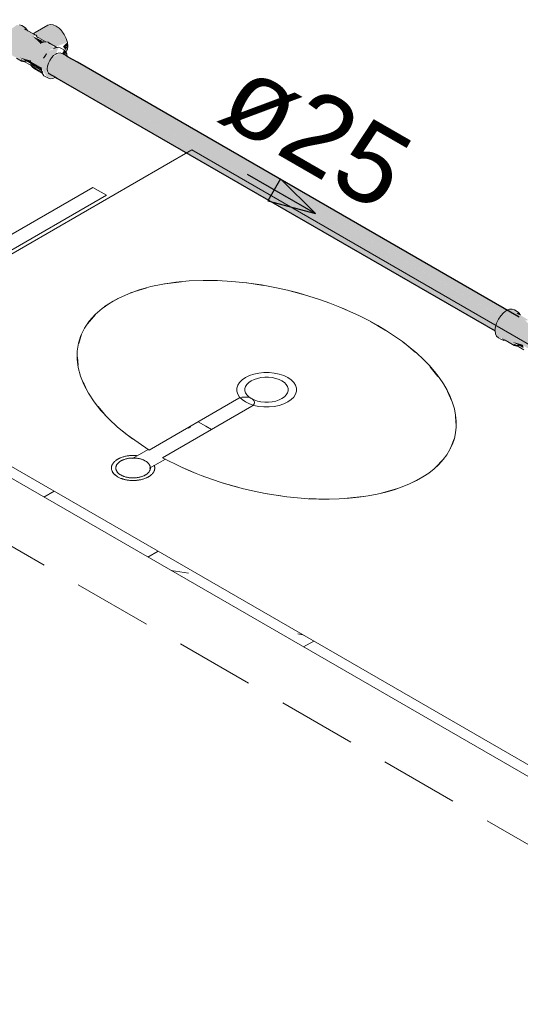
# Model space of a CAD drawing. Header units: millimetres. Extents: x 567 to 934, y -1 to 364.
# Tile 386 of 656: x 753.08 to 754.35, y 5.19 to 7.69. Entities that reach past the tile are written whole.
import ezdxf

# ---------------------------------------------------------------- set-up
doc = ezdxf.new("R2010")
doc.units = ezdxf.units.MM
doc.header["$MEASUREMENT"] = 0
doc.linetypes.add('JIS_02_2.0', pattern=[0.3, 0.2, -0.1])
doc.linetypes.add('NULL', pattern=[0])
for name, color, linetype, lineweight in [('AF-Condutos', 140, 'Continuous', 25), ('AF-Peça de utilização', 152, 'Continuous', 18), ('AF-Sentido conduto', 140, 'Continuous', 30), ('AF-Textos conduto', 7, 'Continuous', 9), ('DI-Área do detalhe', 10, 'JIS_02_2.0', 0)]:
    doc.layers.add(name, color=color, linetype=linetype, lineweight=lineweight)
doc.layers.add('ARQ FINA', color=8, linetype='Continuous')
doc.styles.add('Arial', font='arial.ttf')

msp = doc.modelspace()

# ---------------------------------------------------------------- hatches: boundary and pattern name
at = {"layer": 'AF-Condutos', "linetype": 'Continuous'}
for points in [[(753.152, 7.5848), (754.2923, 6.9264), (754.2925, 6.9266), (753.1585, 7.5955)], [(754.299, 6.9373), (753.1587, 7.5956), (753.1585, 7.5955)], [(754.2979, 6.9379), (753.1585, 7.5955), (754.2919, 6.9269)], [(753.1823, 7.6081), (753.1587, 7.5956), (754.299, 6.9373), (754.2991, 6.9374), (753.1872, 7.5918), (754.3066, 6.9459), (754.3068, 6.946), (753.1905, 7.5993), (754.3393, 6.9363), (753.225, 7.5833), (754.3471, 6.9356), (753.2244, 7.5838)], [(754.3054, 6.9466), (753.1872, 7.5918), (754.2988, 6.9376)], [(754.3123, 6.9519), (753.1905, 7.5993), (754.3066, 6.9461)], [(754.2862, 6.9058), (753.1311, 7.5727), (754.2856, 6.901)], [(754.2862, 6.9058), (754.2862, 6.9061), (753.1482, 7.5731), (753.1481, 7.5629)], [(754.288, 6.9154), (753.1519, 7.5846), (753.1482, 7.5732), (754.288, 6.9152)], [(754.2872, 6.9156), (753.1482, 7.5732), (753.1482, 7.5731)], [(754.2854, 6.9065), (754.288, 6.9152), (753.1482, 7.5731)], [(754.2915, 6.9269), (753.152, 7.5848), (753.1519, 7.5846)], [(754.2873, 6.9159), (754.2923, 6.9264), (753.1519, 7.5846)], [(754.3164, 6.9533), (753.225, 7.5833), (754.3132, 6.9515)], [(753.1515, 7.5557), (754.2858, 6.9008), (754.2858, 6.9009), (753.1481, 7.5628)], [(754.3132, 6.9515), (754.3393, 6.9363), (754.3471, 6.9356)]]:
    msp.add_hatch(color=151, dxfattribs=at).paths.add_polyline_path(points)
at = {"layer": 'AF-Peça de utilização', "linetype": 'Continuous'}
for points in [[(753.0954, 7.6655), (753.0829, 7.6775), (753.0698, 7.6787), (753.0476, 7.6625), (753.0369, 7.644), (753.033, 7.6248), (753.0369, 7.6102), (753.0559, 7.6025), (753.1063, 7.5756), (753.0778, 7.596), (753.1, 7.5895), (753.1311, 7.5711), (753.1485, 7.5441), (753.1685, 7.5459), (753.1457, 7.559), (753.1539, 7.5888), (753.1692, 7.6049), (753.1761, 7.6221), (753.154, 7.6138), (753.1272, 7.6297), (753.1297, 7.6319), (753.1096, 7.6511), (753.1166, 7.651), (753.1423, 7.6361)], [(753.1552, 7.6802), (753.1491, 7.6783), (753.1171, 7.6598), (753.1223, 7.6487), (753.1619, 7.6274), (753.1955, 7.6444), (753.1847, 7.6631), (753.17, 7.6762)], [(753.1373, 7.6349), (753.1096, 7.6511), (753.1289, 7.6326)], [(753.1145, 7.6482), (753.1336, 7.6372), (753.1408, 7.6359)], [(753.1985, 7.6345), (753.1955, 7.6444), (753.1634, 7.6282), (753.1688, 7.6235)], [(753.1347, 7.6342), (753.1272, 7.6297), (753.1523, 7.6148), (753.1633, 7.6192)], [(753.1436, 7.6349), (753.1347, 7.6342), (753.1633, 7.6192), (753.1676, 7.6199)], [(753.1975, 7.605), (753.1908, 7.6149), (753.1849, 7.6066)], [(753.1994, 7.6258), (753.1985, 7.6345), (753.187, 7.6238)], [(753.1947, 7.6149), (753.1995, 7.6251), (753.187, 7.6238)], [(753.1056, 7.58), (753.1045, 7.5882), (753.0778, 7.596)], [(753.1048, 7.5863), (753.1325, 7.5659), (753.1319, 7.5706)], [(753.106, 7.5782), (753.1327, 7.5658), (753.1048, 7.5863)], [(753.1072, 7.5774), (753.1333, 7.5611), (753.1325, 7.5659)], [(753.1108, 7.5713), (753.1249, 7.5649), (753.1072, 7.5774)], [(753.1089, 7.5721), (753.1337, 7.5588), (753.1333, 7.5611)], [(754.3481, 6.9423), (754.3357, 6.9543), (754.3225, 6.9555), (754.3003, 6.9393), (754.2896, 6.9207), (754.2857, 6.9016), (754.2896, 6.8869), (754.3086, 6.8793), (754.3591, 6.8523), (754.3305, 6.8728), (754.3527, 6.8663), (754.3838, 6.8478), (754.4012, 6.8209), (754.4212, 6.8226), (754.3984, 6.8358), (754.4066, 6.8655), (754.4219, 6.8817), (754.448, 6.8866), (754.4366, 6.8958), (754.4239, 6.8913), (754.3972, 6.9116), (754.3824, 6.9086), (754.3623, 6.9278), (754.3693, 6.9277), (754.395, 6.9129)], [(754.3583, 6.8567), (754.3572, 6.865), (754.3305, 6.8728)]]:
    msp.add_hatch(color=161, dxfattribs=at).paths.add_polyline_path(points)

# ---------------------------------------------------------------- linework, layer by layer
at = {"layer": 'AF-Condutos'}
for p, q in [((753.1964, 7.6), (753.1859, 7.606)), ((753.1982, 7.5989), (753.1964, 7.6)), ((753.201, 7.5973), (753.1982, 7.5989)), ((753.2244, 7.5838), (753.201, 7.5973)), ((754.3471, 6.9356), (753.2244, 7.5838)), ((753.1515, 7.5557), (753.1685, 7.5459)), ((753.1685, 7.5459), (753.1718, 7.5439)), ((753.1718, 7.5439), (754.2858, 6.9008))]:
    msp.add_line(p, q, dxfattribs=at)
at = {"layer": 'AF-Peça de utilização'}
for p, q in [((753.0829, 7.6775), (753.0769, 7.6794)), ((753.0924, 7.6719), (753.0829, 7.6775)), ((753.094, 7.6663), (753.0898, 7.6687)), ((753.0898, 7.6687), (753.094, 7.6663)), ((753.095, 7.6683), (753.0924, 7.6719)), ((753.0975, 7.6648), (753.0934, 7.6673)), ((753.0975, 7.6644), (753.094, 7.6663)), ((753.0973, 7.6649), (753.095, 7.6683)), ((753.1094, 7.6578), (753.0975, 7.6648)), ((753.0978, 7.6642), (753.0975, 7.6644)), ((753.1075, 7.6588), (753.0978, 7.6642)), ((753.1491, 7.6783), (753.1171, 7.6598)), ((753.1552, 7.6802), (753.1491, 7.6783)), ((753.1623, 7.6795), (753.1552, 7.6802)), ((753.17, 7.6762), (753.1623, 7.6795)), ((753.1776, 7.6706), (753.17, 7.6762)), ((753.1818, 7.6662), (753.1776, 7.6706)), ((753.1834, 7.6646), (753.1818, 7.6662)), ((753.1847, 7.6631), (753.1834, 7.6646)), ((753.1094, 7.6578), (753.1075, 7.6588)), ((753.1124, 7.6561), (753.1094, 7.6578)), ((753.1135, 7.6569), (753.1124, 7.6561)), ((753.1168, 7.6537), (753.1124, 7.6561)), ((753.1171, 7.6598), (753.1135, 7.6569)), ((753.1192, 7.6525), (753.1168, 7.6537)), ((753.1213, 7.6509), (753.1192, 7.6525)), ((753.1202, 7.6494), (753.1232, 7.6466)), ((753.1434, 7.636), (753.1202, 7.6494)), ((753.1908, 7.6542), (753.1847, 7.6631)), ((753.1955, 7.6444), (753.1908, 7.6542)), ((753.1985, 7.6345), (753.1955, 7.6444)), ((753.1297, 7.6319), (753.1373, 7.6349)), ((753.1347, 7.6342), (753.1297, 7.6319)), ((753.1373, 7.6349), (753.1347, 7.6342)), ((753.1375, 7.635), (753.1373, 7.6349)), ((753.1373, 7.6349), (753.1375, 7.635)), ((753.1415, 7.636), (753.1375, 7.635)), ((753.1375, 7.635), (753.1375, 7.635)), ((753.142, 7.6362), (753.1415, 7.636)), ((753.1434, 7.636), (753.142, 7.6362)), ((753.1484, 7.6354), (753.1434, 7.636)), ((753.1499, 7.6347), (753.1484, 7.6354)), ((753.1508, 7.6342), (753.1499, 7.6347)), ((753.1531, 7.6329), (753.1508, 7.6342)), ((753.1511, 7.6305), (753.152, 7.6316)), ((753.1532, 7.6328), (753.1531, 7.6329)), ((753.1617, 7.6276), (753.1532, 7.6328)), ((753.1632, 7.6267), (753.1617, 7.6276)), ((753.1638, 7.6263), (753.1632, 7.6267)), ((753.1653, 7.6255), (753.1632, 7.6267)), ((753.1666, 7.6206), (753.1633, 7.6192)), ((753.1633, 7.6192), (753.1676, 7.6199)), ((753.1654, 7.6254), (753.1638, 7.6263)), ((753.1694, 7.6232), (753.1653, 7.6255)), ((753.1718, 7.6214), (753.1654, 7.6254)), ((753.168, 7.6208), (753.1666, 7.6206)), ((753.1698, 7.6211), (753.168, 7.6208)), ((753.1724, 7.6215), (753.1694, 7.6232)), ((753.1695, 7.6228), (753.1718, 7.6214)), ((753.1703, 7.6212), (753.1698, 7.6211)), ((753.1713, 7.6214), (753.1703, 7.6212)), ((753.1718, 7.6214), (753.1713, 7.6214)), ((753.1724, 7.6215), (753.1718, 7.6214)), ((753.1718, 7.6214), (753.1718, 7.6214)), ((753.1759, 7.6221), (753.1724, 7.6215)), ((753.1761, 7.6221), (753.1759, 7.6221)), ((753.18, 7.6206), (753.1761, 7.6221)), ((753.1839, 7.6191), (753.18, 7.6206)), ((753.1899, 7.6158), (753.1839, 7.6191)), ((753.1908, 7.6149), (753.1899, 7.6158)), ((753.1946, 7.6115), (753.1908, 7.6149)), ((753.1956, 7.6105), (753.1974, 7.6144)), ((753.1974, 7.6144), (753.1985, 7.6169)), ((753.1994, 7.6258), (753.1985, 7.6345)), ((753.1985, 7.6169), (753.1995, 7.6251)), ((753.1995, 7.6251), (753.1994, 7.6258)), ((753.0694, 7.594), (753.0822, 7.5866)), ((753.0814, 7.59), (753.087, 7.5868)), ((753.087, 7.5868), (753.0814, 7.59)), ((753.1381, 7.5941), (753.1452, 7.6051)), ((753.1417, 7.5996), (753.1381, 7.5941)), ((753.1452, 7.6051), (753.1417, 7.5996)), ((753.1505, 7.5816), (753.1539, 7.5888)), ((753.1539, 7.5888), (753.1584, 7.5953)), ((753.1584, 7.5953), (753.1636, 7.6009)), ((753.1636, 7.6009), (753.1692, 7.6049)), ((753.1692, 7.6049), (753.1714, 7.6059)), ((753.1714, 7.6059), (753.1725, 7.6064)), ((753.1725, 7.6064), (753.1748, 7.6073)), ((753.1748, 7.6073), (753.1801, 7.6078)), ((753.1801, 7.6078), (753.1845, 7.6065)), ((753.1953, 7.6098), (753.1946, 7.6115)), ((753.1975, 7.605), (753.1953, 7.6098)), ((753.1955, 7.6103), (753.1956, 7.6105)), ((753.1982, 7.5989), (753.1975, 7.605)), ((753.0822, 7.5866), (753.0884, 7.5854)), ((753.087, 7.5868), (753.0891, 7.5856)), ((753.094, 7.5867), (753.087, 7.5868)), ((753.0884, 7.5854), (753.094, 7.5867)), ((753.0891, 7.5856), (753.1063, 7.5756)), ((753.1051, 7.5842), (753.1045, 7.5882)), ((753.1045, 7.5882), (753.1048, 7.5863)), ((753.1048, 7.5863), (753.1051, 7.5842)), ((753.1051, 7.5842), (753.1056, 7.5801)), ((753.1056, 7.5801), (753.1059, 7.5783)), ((753.1059, 7.5783), (753.1075, 7.5749)), ((753.1063, 7.5756), (753.1075, 7.5749)), ((753.1075, 7.5749), (753.1089, 7.5721)), ((753.1089, 7.5721), (753.1138, 7.5683)), ((753.1138, 7.5683), (753.1342, 7.5566)), ((753.1319, 7.5706), (753.1322, 7.5675)), ((753.1322, 7.5675), (753.1324, 7.5667)), ((753.1324, 7.5667), (753.1329, 7.5634)), ((753.1476, 7.5674), (753.1483, 7.5743)), ((753.1483, 7.5614), (753.1476, 7.5674)), ((753.1483, 7.5743), (753.1505, 7.5816)), ((753.1329, 7.5634), (753.1331, 7.5623)), ((753.1331, 7.5623), (753.1333, 7.5613)), ((753.1333, 7.5613), (753.134, 7.557)), ((753.1333, 7.5613), (753.1333, 7.5613)), ((753.1358, 7.5577), (753.1335, 7.561)), ((753.134, 7.557), (753.1342, 7.5566)), ((753.1342, 7.5566), (753.1365, 7.5534)), ((753.1365, 7.5534), (753.1391, 7.5498)), ((753.1391, 7.5498), (753.1485, 7.5441)), ((753.1505, 7.5566), (753.1483, 7.5614)), ((753.1485, 7.5441), (753.1546, 7.5422)), ((753.1515, 7.5557), (753.1505, 7.5566)), ((753.1539, 7.5534), (753.1515, 7.5557)), ((753.1546, 7.5422), (753.1617, 7.5429)), ((753.1617, 7.5429), (753.1685, 7.5459)), ((754.3003, 6.9393), (754.2943, 6.9304)), ((754.3074, 6.9467), (754.3003, 6.9393)), ((754.315, 6.9522), (754.3074, 6.9467)), ((754.3169, 6.9531), (754.315, 6.9522)), ((754.3225, 6.9555), (754.3169, 6.9531)), ((754.3296, 6.9562), (754.3225, 6.9555)), ((754.3357, 6.9543), (754.3296, 6.9562)), ((754.3451, 6.9486), (754.3357, 6.9543)), ((754.3467, 6.9431), (754.3425, 6.9454)), ((754.3425, 6.9454), (754.3468, 6.943)), ((754.3477, 6.945), (754.3451, 6.9486)), ((754.3502, 6.9416), (754.3461, 6.944)), ((754.3502, 6.9411), (754.3467, 6.9431)), ((754.35, 6.9417), (754.3477, 6.945)), ((754.2896, 6.9207), (754.2867, 6.9109)), ((754.2943, 6.9304), (754.2896, 6.9207)), ((754.2867, 6.9109), (754.2857, 6.9016)), ((754.2857, 6.9016), (754.2858, 6.9008)), ((754.2858, 6.9008), (754.2867, 6.8934)), ((754.2867, 6.8934), (754.2896, 6.8869)), ((754.2896, 6.8869), (754.2943, 6.8826)), ((754.2943, 6.8826), (754.3003, 6.8793)), ((754.3003, 6.8793), (754.3042, 6.8778)), ((754.3042, 6.8778), (754.3081, 6.8763)), ((754.3051, 6.8806), (754.3116, 6.8768)), ((754.3081, 6.8763), (754.3116, 6.8768)), ((754.3116, 6.8768), (754.322, 6.8708)), ((754.322, 6.8708), (754.3221, 6.8708)), ((754.3221, 6.8708), (754.3349, 6.8633)), ((754.3341, 6.8667), (754.3397, 6.8635)), ((754.3397, 6.8635), (754.3341, 6.8667)), ((754.3349, 6.8633), (754.3412, 6.8622)), ((754.3397, 6.8635), (754.3418, 6.8623)), ((754.3467, 6.8634), (754.3397, 6.8635)), ((754.3412, 6.8622), (754.3467, 6.8634)), ((754.3418, 6.8623), (754.3591, 6.8523))]:
    msp.add_line(p, q, dxfattribs=at)
at = {"layer": 'AF-Sentido conduto'}
for p, q in [((753.7407, 7.2878), (753.7083, 7.2318)), ((753.8291, 7.1994), (753.7407, 7.2878)), ((753.7083, 7.2318), (753.8291, 7.1994))]:
    msp.add_line(p, q, dxfattribs=at)
msp.add_lwpolyline([(753.6558, 7.2994), (753.8291, 7.1994)], dxfattribs=at)
at = {"layer": 'ARQ FINA', "lineweight": 5}
for p, q in [((752.5882, 6.8258), (753.5148, 7.3608)), ((753.5148, 7.3608), (757.2413, 5.2093)), ((753.2637, 7.2658), (752.5189, 6.8358)), ((753.2983, 7.2458), (753.2637, 7.2658)), ((752.5535, 6.8158), (753.2983, 7.2458)), ((756.3407, 4.6593), (752.5882, 6.8258)), ((756.3147, 4.6443), (752.5648, 6.8093)), ((753.4062, 6.5973), (753.6349, 6.7293)), ((753.6672, 6.7088), (753.4402, 6.5777)), ((753.5504, 6.6586), (753.5315, 6.6695)), ((753.5124, 6.6567), (753.5068, 6.6534)), ((753.5654, 6.6499), (753.5504, 6.6586)), ((753.4039, 6.599), (753.3638, 6.5758)), ((753.4076, 6.5511), (753.4477, 6.5743))]:
    msp.add_line(p, q, dxfattribs=at)
at = {"layer": 'ARQ FINA', "linetype": 'Continuous', "lineweight": 5}
for p, q in [((753.1391, 6.4778), (753.1651, 6.4928)), ((753.403, 6.3254), (753.429, 6.3404)), ((753.5063, 6.2844), (753.4623, 6.2912)), ((753.7972, 6.1278), (753.7846, 6.1297)), ((753.799, 6.0968), (753.825, 6.1118))]:
    msp.add_line(p, q, dxfattribs=at)
at = {"layer": 'ARQ FINA', "lineweight": 5}
for points in [[(753.4402, 6.5777), (753.4884, 6.5538), (753.5133, 6.5429), (753.5388, 6.5327), (753.5649, 6.5232), (753.5917, 6.5143), (753.6188, 6.5063), (753.646, 6.4991), (753.6735, 6.4927), (753.7012, 6.4872), (753.729, 6.4825), (753.7564, 6.4787), (753.7838, 6.4758), (753.811, 6.4738), (753.8379, 6.4727), (753.8642, 6.4725), (753.8899, 6.4733), (753.9152, 6.475), (753.9398, 6.4775), (753.9635, 6.481), (753.9864, 6.4853), (754.0084, 6.4906), (754.0295, 6.4967), (754.0494, 6.5036), (754.0681, 6.5113), (754.0858, 6.5198), (754.1022, 6.5292), (754.1172, 6.5391), (754.1308, 6.5498), (754.1432, 6.5612), (754.1541, 6.5733), (754.1634, 6.5858), (754.1712, 6.5989), (754.1776, 6.6126), (754.1824, 6.6267), (754.1856, 6.6411), (754.1872, 6.6559), (754.1873, 6.6711), (754.1857, 6.6866), (754.1826, 6.7022), (754.1779, 6.7179), (754.1717, 6.7339), (754.1639, 6.7499), (754.1546, 6.7658), (754.1439, 6.7817), (754.1316, 6.7975), (754.118, 6.8132), (754.1031, 6.8286), (754.0868, 6.8438), (754.0692, 6.8587), (754.0504, 6.8733), (754.0306, 6.8874), (754.0098, 6.901), (753.9877, 6.9143), (753.9648, 6.9269), (753.9412, 6.939), (753.9167, 6.9504), (753.8914, 6.9612), (753.8656, 6.9714), (753.8393, 6.9807), (753.8126, 6.9893), (753.7854, 6.9972), (753.7579, 7.0042), (753.7305, 7.0104), (753.6925, 7.0175), (753.6544, 7.023), (753.6169, 7.0267), (753.5799, 7.0287), (753.5434, 7.0291), (753.5083, 7.0277), (753.4742, 7.0245), (753.4415, 7.0197), (753.4106, 7.0132), (753.3815, 7.005), (753.3542, 6.9953), (753.3294, 6.9841), (753.3068, 6.9714), (753.2866, 6.9573), (753.2691, 6.942), (753.2543, 6.9254), (753.2422, 6.9078), (753.2332, 6.8893), (753.227, 6.8697), (753.2237, 6.8495), (753.2235, 6.8288), (753.2263, 6.8074), (753.2321, 6.7857), (753.2408, 6.764), (753.2524, 6.7419), (753.2668, 6.72), (753.275, 6.7092), (753.2839, 6.6984), (753.3037, 6.6769), (753.3259, 6.656), (753.3504, 6.6359), (753.4062, 6.5973)], [(753.4458, 7.0202), (753.4475, 7.0205), (753.4891, 7.0258)], [(753.5466, 7.0287), (753.5889, 7.028)], [(753.6547, 7.0225), (753.6969, 7.0163)], [(753.3593, 6.9973), (753.4009, 7.0106)], [(753.7641, 7.0023), (753.8073, 6.9906)], [(753.2932, 6.9623), (753.3149, 6.9763)], [(753.3149, 6.9763), (753.3267, 6.9827)], [(753.8701, 6.9693), (753.9043, 6.9555), (753.9128, 6.9518)], [(753.2496, 6.9187), (753.2699, 6.9427)], [(753.9681, 6.9249), (753.9878, 6.9139), (754.0066, 6.9027)], [(753.2273, 6.8689), (753.2348, 6.892)], [(754.0533, 6.8708), (754.0599, 6.8657), (754.0836, 6.8461)], [(753.226, 6.8132), (753.224, 6.8337)], [(753.7588, 6.782), (753.7487, 6.787), (753.7372, 6.7908), (753.7247, 6.7934), (753.7117, 6.7947), (753.6984, 6.7947), (753.6854, 6.7934), (753.6729, 6.7908), (753.6614, 6.787), (753.6513, 6.782), (753.6428, 6.7762), (753.6361, 6.7696), (753.6316, 6.7624), (753.6293, 6.7548), (753.6293, 6.7472), (753.6316, 6.7396), (753.6361, 6.7324), (753.6428, 6.7258), (753.6513, 6.72), (753.6614, 6.715), (753.6729, 6.7112), (753.6854, 6.7086), (753.6984, 6.7073), (753.7117, 6.7073), (753.7247, 6.7086), (753.7372, 6.7112), (753.7487, 6.715), (753.7588, 6.72), (753.7673, 6.7258), (753.774, 6.7324), (753.7785, 6.7396), (753.7808, 6.7472), (753.7808, 6.7548), (753.7785, 6.7624), (753.774, 6.7696), (753.7673, 6.7762), (753.7588, 6.782)], [(754.1204, 6.8099), (754.1408, 6.7849)], [(753.2476, 6.7517), (753.2383, 6.7713)], [(753.744, 6.7735), (753.7367, 6.7771), (753.7283, 6.7798), (753.7193, 6.7817), (753.7099, 6.7827), (753.7002, 6.7827), (753.6908, 6.7817), (753.6818, 6.7798), (753.6734, 6.7771), (753.6661, 6.7735), (753.6599, 6.7693), (753.6551, 6.7644), (753.6518, 6.7592), (753.6501, 6.7538), (753.6501, 6.7482), (753.6518, 6.7428), (753.6551, 6.7376), (753.6599, 6.7327), (753.6661, 6.7285), (753.6734, 6.7249), (753.6818, 6.7222), (753.6908, 6.7203), (753.7002, 6.7193), (753.7099, 6.7193), (753.7193, 6.7203), (753.7283, 6.7222), (753.7367, 6.7249), (753.744, 6.7285), (753.7502, 6.7327), (753.755, 6.7376), (753.7583, 6.7428), (753.76, 6.7482), (753.76, 6.7538), (753.7583, 6.7592), (753.755, 6.7644), (753.7502, 6.7693), (753.744, 6.7735)], [(754.1651, 6.7461), (754.1758, 6.7218)], [(753.6672, 6.7088), (753.6699, 6.7106), (753.6719, 6.7126), (753.6734, 6.7148), (753.6741, 6.7171), (753.6742, 6.7195), (753.6736, 6.7218), (753.6724, 6.724), (753.6705, 6.7261), (753.668, 6.728), (753.665, 6.7296), (753.6616, 6.7309), (753.6579, 6.7318), (753.654, 6.7324), (753.6499, 6.7325), (753.6458, 6.7323), (753.6419, 6.7317), (753.6382, 6.7307), (753.6349, 6.7293)], [(753.2944, 6.6872), (753.2931, 6.6887), (753.2765, 6.7082)], [(754.1854, 6.6838), (754.1867, 6.6594)], [(753.3644, 6.6257), (753.3508, 6.636), (753.3367, 6.6473)], [(754.1817, 6.6262), (754.1724, 6.602), (754.172, 6.6011)], [(753.3267, 6.5744), (753.3252, 6.5735), (753.3237, 6.5726), (753.3223, 6.5716), (753.321, 6.5706), (753.3197, 6.5695), (753.3186, 6.5684), (753.3174, 6.5673), (753.3164, 6.5662), (753.3155, 6.5651), (753.3146, 6.5639), (753.3138, 6.5627), (753.3131, 6.5615), (753.3125, 6.5603), (753.3119, 6.559), (753.3115, 6.5578), (753.3111, 6.5565), (753.3109, 6.5553), (753.3107, 6.554), (753.3106, 6.5527), (753.3106, 6.5515), (753.3106, 6.5502), (753.3108, 6.5489), (753.3111, 6.5477), (753.3114, 6.5464), (753.3118, 6.5452), (753.3123, 6.5439), (753.3129, 6.5427), (753.3136, 6.5415), (753.3144, 6.5403), (753.3152, 6.5391), (753.3162, 6.538), (753.3172, 6.5368), (753.3182, 6.5357), (753.3194, 6.5346), (753.3206, 6.5336), (753.3219, 6.5326), (753.3233, 6.5316), (753.3248, 6.5306), (753.3263, 6.5297), (753.3279, 6.5288), (753.3295, 6.5279), (753.3312, 6.5271), (753.3329, 6.5263), (753.3347, 6.5256), (753.3366, 6.5249), (753.3385, 6.5243), (753.3404, 6.5237), (753.3424, 6.5231), (753.3444, 6.5226), (753.3464, 6.5221), (753.3485, 6.5217), (753.3506, 6.5213), (753.3528, 6.521), (753.3549, 6.5207), (753.3571, 6.5205), (753.3593, 6.5203), (753.3615, 6.5202), (753.3637, 6.5201), (753.3659, 6.5201), (753.3681, 6.5201), (753.3703, 6.5202), (753.3725, 6.5204), (753.3747, 6.5205), (753.3768, 6.5208), (753.379, 6.5211), (753.3811, 6.5214), (753.3832, 6.5218), (753.3853, 6.5222), (753.3873, 6.5227), (753.3893, 6.5232), (753.3913, 6.5238), (753.3932, 6.5244), (753.3951, 6.525), (753.397, 6.5257), (753.3988, 6.5265), (753.4005, 6.5273), (753.4022, 6.5281), (753.4038, 6.529), (753.4046, 6.5294)], [(753.3346, 6.5698), (753.3334, 6.5691), (753.3323, 6.5684), (753.3312, 6.5676), (753.3301, 6.5668), (753.3291, 6.5659), (753.3282, 6.5651), (753.3273, 6.5642), (753.3265, 6.5633), (753.3257, 6.5624), (753.325, 6.5615), (753.3244, 6.5605), (753.3238, 6.5596), (753.3233, 6.5586), (753.3229, 6.5576), (753.3225, 6.5566), (753.3223, 6.5556), (753.322, 6.5546), (753.3219, 6.5536), (753.3218, 6.5526), (753.3218, 6.5516), (753.3219, 6.5506), (753.322, 6.5495), (753.3222, 6.5485), (753.3225, 6.5475), (753.3228, 6.5465), (753.3232, 6.5456), (753.3237, 6.5446), (753.3242, 6.5436), (753.3248, 6.5427), (753.3255, 6.5417), (753.3263, 6.5408), (753.3271, 6.5399), (753.3279, 6.539), (753.3288, 6.5382), (753.3298, 6.5373), (753.3309, 6.5365), (753.332, 6.5357), (753.3331, 6.535), (753.3343, 6.5342), (753.3356, 6.5335), (753.3369, 6.5328), (753.3382, 6.5322), (753.3396, 6.5316), (753.341, 6.531), (753.3425, 6.5304), (753.344, 6.5299), (753.3456, 6.5294), (753.3471, 6.529), (753.3487, 6.5286), (753.3504, 6.5282), (753.352, 6.5279), (753.3537, 6.5276), (753.3554, 6.5273), (753.3571, 6.5271), (753.3588, 6.5269), (753.3606, 6.5268), (753.3623, 6.5267), (753.3641, 6.5266), (753.3658, 6.5266), (753.3676, 6.5266), (753.3693, 6.5267), (753.3711, 6.5268), (753.3728, 6.5269), (753.3745, 6.5271), (753.3763, 6.5274), (753.378, 6.5276), (753.3796, 6.5279), (753.3813, 6.5283), (753.3829, 6.5286), (753.3845, 6.5291), (753.3861, 6.5295), (753.3876, 6.53), (753.3891, 6.5305), (753.3906, 6.5311), (753.392, 6.5317), (753.3934, 6.5323), (753.3947, 6.533), (753.396, 6.5336), (753.3967, 6.534)], [(753.3267, 6.5744), (753.3262, 6.5741), (753.3256, 6.5738), (753.3251, 6.5735), (753.3246, 6.5731), (753.3241, 6.5728), (753.3236, 6.5725), (753.3231, 6.5721), (753.3226, 6.5718), (753.3221, 6.5714)], [(753.3764, 6.5831), (753.3742, 6.5834), (753.3721, 6.5835), (753.3699, 6.5837), (753.3677, 6.5837), (753.3655, 6.5838), (753.3633, 6.5837), (753.3611, 6.5836), (753.3589, 6.5835), (753.3567, 6.5833), (753.3545, 6.5831), (753.3524, 6.5828), (753.3502, 6.5825), (753.3481, 6.5821), (753.3461, 6.5817), (753.344, 6.5812), (753.342, 6.5807), (753.34, 6.5801), (753.3381, 6.5795), (753.3362, 6.5788), (753.3344, 6.5781), (753.3326, 6.5774), (753.3309, 6.5766), (753.3292, 6.5758), (753.3275, 6.5749), (753.3267, 6.5744)], [(753.3309, 6.5766), (753.3304, 6.5764), (753.3299, 6.5762), (753.3295, 6.5759), (753.329, 6.5757), (753.3285, 6.5754), (753.3281, 6.5752), (753.3276, 6.5749), (753.3271, 6.5747), (753.3267, 6.5744)], [(753.3347, 6.5698), (753.3344, 6.5697), (753.3341, 6.5695), (753.3338, 6.5693), (753.3335, 6.5691), (753.3332, 6.5689), (753.3329, 6.5688), (753.3326, 6.5686), (753.3323, 6.5684), (753.3321, 6.5682)], [(753.3967, 6.534), (753.3979, 6.5348), (753.3991, 6.5355), (753.4002, 6.5363), (753.4012, 6.5371), (753.4022, 6.5379), (753.4032, 6.5388), (753.4041, 6.5397), (753.4049, 6.5406), (753.4056, 6.5415), (753.4063, 6.5424), (753.4069, 6.5434), (753.4075, 6.5443), (753.408, 6.5453), (753.4084, 6.5463), (753.4088, 6.5473), (753.4091, 6.5483), (753.4093, 6.5493), (753.4094, 6.5503), (753.4095, 6.5513), (753.4095, 6.5523), (753.4095, 6.5533), (753.4093, 6.5543), (753.4091, 6.5553), (753.4089, 6.5563), (753.4085, 6.5573), (753.4081, 6.5583), (753.4077, 6.5593), (753.4071, 6.5603), (753.4065, 6.5612), (753.4058, 6.5621), (753.4051, 6.5631), (753.4043, 6.564), (753.4034, 6.5648), (753.4025, 6.5657), (753.4015, 6.5665), (753.4005, 6.5674), (753.3994, 6.5681), (753.3982, 6.5689), (753.397, 6.5697), (753.3958, 6.5704), (753.3945, 6.571), (753.3931, 6.5717), (753.3917, 6.5723), (753.3903, 6.5729), (753.3888, 6.5734), (753.3873, 6.574), (753.3858, 6.5744), (753.3842, 6.5749), (753.3826, 6.5753), (753.381, 6.5757), (753.3793, 6.576), (753.3776, 6.5763), (753.3759, 6.5766), (753.3742, 6.5768), (753.3725, 6.577), (753.3708, 6.5771), (753.369, 6.5772), (753.3673, 6.5772), (753.3655, 6.5773), (753.3637, 6.5772), (753.362, 6.5772), (753.3603, 6.5771), (753.3585, 6.5769), (753.3568, 6.5767), (753.3551, 6.5765), (753.3534, 6.5763), (753.3517, 6.5759), (753.3501, 6.5756), (753.3484, 6.5752), (753.3468, 6.5748), (753.3453, 6.5744), (753.3437, 6.5739), (753.3422, 6.5733), (753.3408, 6.5728), (753.3393, 6.5722), (753.338, 6.5716), (753.3366, 6.5709), (753.3353, 6.5702), (753.3346, 6.5698)], [(753.3388, 6.5719), (753.3383, 6.5717), (753.3378, 6.5715), (753.3373, 6.5713), (753.3369, 6.571), (753.3364, 6.5708), (753.336, 6.5706), (753.3355, 6.5703), (753.3351, 6.5701), (753.3347, 6.5698)], [(753.3633, 6.5837), (753.3619, 6.5837), (753.3605, 6.5836), (753.3591, 6.5835), (753.3577, 6.5834), (753.3563, 6.5833), (753.3549, 6.5831), (753.3535, 6.583), (753.3521, 6.5828), (753.3508, 6.5826)], [(753.3703, 6.5771), (753.3692, 6.5772), (753.3681, 6.5772), (753.3669, 6.5772), (753.3658, 6.5773), (753.3647, 6.5773), (753.3636, 6.5772), (753.3625, 6.5772), (753.3613, 6.5771), (753.3602, 6.5771)], [(754.1554, 6.5752), (754.1324, 6.5513)], [(753.3121, 6.5594), (753.3118, 6.5588), (753.3116, 6.5582), (753.3114, 6.5576), (753.3113, 6.557), (753.3111, 6.5564), (753.311, 6.5558), (753.3109, 6.5553), (753.3108, 6.5547), (753.3107, 6.5541)], [(753.314, 6.5409), (753.3145, 6.5401), (753.3151, 6.5393), (753.3156, 6.5386), (753.3162, 6.5379), (753.3169, 6.5371), (753.3176, 6.5364), (753.3183, 6.5357), (753.319, 6.535), (753.3198, 6.5343)], [(753.3222, 6.5555), (753.322, 6.5544), (753.3219, 6.5534), (753.3218, 6.5523), (753.3218, 6.5513), (753.3219, 6.5502), (753.3221, 6.5492), (753.3223, 6.5481), (753.3226, 6.5471), (753.323, 6.5461)], [(753.4046, 6.5294), (753.4062, 6.5304), (753.4076, 6.5313), (753.409, 6.5323), (753.4104, 6.5333), (753.4116, 6.5344), (753.4128, 6.5354), (753.4139, 6.5365), (753.4149, 6.5377), (753.4159, 6.5388), (753.4167, 6.54), (753.4175, 6.5412), (753.4182, 6.5424), (753.4189, 6.5436), (753.4194, 6.5448), (753.4198, 6.5461), (753.4202, 6.5473), (753.4205, 6.5486), (753.4207, 6.5499), (753.4208, 6.5511), (753.4208, 6.5524), (753.4207, 6.5537), (753.4205, 6.5549), (753.4203, 6.5562), (753.4199, 6.5575), (753.4195, 6.5587)], [(753.4091, 6.5484), (753.4093, 6.5495), (753.4095, 6.5505), (753.4095, 6.5515), (753.4095, 6.5526), (753.4094, 6.5536), (753.4093, 6.5547), (753.409, 6.5557), (753.4087, 6.5568), (753.4083, 6.5578)], [(753.4193, 6.5445), (753.4195, 6.5451), (753.4197, 6.5457), (753.4199, 6.5463), (753.4201, 6.5468), (753.4202, 6.5474), (753.4204, 6.548), (753.4205, 6.5486), (753.4206, 6.5492), (753.4207, 6.5498)], [(753.5264, 6.5378), (753.5064, 6.5461), (753.4886, 6.554)], [(753.3351, 6.5255), (753.336, 6.5251), (753.3369, 6.5248), (753.3378, 6.5245), (753.3387, 6.5242), (753.3397, 6.5239), (753.3406, 6.5236), (753.3416, 6.5233), (753.3426, 6.523), (753.3435, 6.5228)], [(753.361, 6.5268), (753.3622, 6.5267), (753.3633, 6.5267), (753.3644, 6.5266), (753.3655, 6.5266), (753.3666, 6.5266), (753.3678, 6.5266), (753.3689, 6.5267), (753.37, 6.5267), (753.3711, 6.5268)], [(753.368, 6.5201), (753.3694, 6.5202), (753.3708, 6.5203), (753.3723, 6.5203), (753.3737, 6.5205), (753.3751, 6.5206), (753.3765, 6.5207), (753.3778, 6.5209), (753.3792, 6.5211), (753.3806, 6.5213)], [(753.3926, 6.5319), (753.3931, 6.5322), (753.3935, 6.5324), (753.394, 6.5326), (753.3945, 6.5328), (753.3949, 6.5331), (753.3954, 6.5333), (753.3958, 6.5335), (753.3962, 6.5338), (753.3967, 6.534)], [(753.3967, 6.534), (753.397, 6.5342), (753.3973, 6.5344), (753.3976, 6.5346), (753.3979, 6.5347), (753.3982, 6.5349), (753.3984, 6.5351), (753.3987, 6.5353), (753.399, 6.5355), (753.3993, 6.5357)], [(753.4004, 6.5272), (753.4009, 6.5275), (753.4014, 6.5277), (753.4019, 6.5279), (753.4023, 6.5282), (753.4028, 6.5284), (753.4033, 6.5287), (753.4037, 6.5289), (753.4042, 6.5292), (753.4046, 6.5294)], [(753.4046, 6.5294), (753.4052, 6.5298), (753.4057, 6.5301), (753.4062, 6.5304), (753.4068, 6.5307), (753.4073, 6.5311), (753.4078, 6.5314), (753.4083, 6.5317), (753.4088, 6.5321), (753.4092, 6.5324)], [(753.6319, 6.5031), (753.5978, 6.5128), (753.5951, 6.5136)], [(754.0959, 6.5254), (754.0719, 6.513)], [(754.1073, 6.5324), (754.0959, 6.5254)], [(754.038, 6.4995), (753.9965, 6.4877)], [(753.7412, 6.4811), (753.7066, 6.4866)], [(753.8493, 6.4729), (753.8133, 6.4741)], [(753.9503, 6.4792), (753.9101, 6.4749)]]:
    msp.add_lwpolyline(points, dxfattribs=at)
at = {"layer": 'DI-Área do detalhe'}
msp.add_lwpolyline([(748.3693, 9.0589), (754.4221, 12.5535), (764.129, 6.9493), (758.0761, 3.4546), (748.3693, 9.0589)], dxfattribs=at)

# ---------------------------------------------------------------- texts
at = {"layer": 'AF-Textos conduto', "linetype": 'NULL', "insert": (753.7807, 7.3157), "char_height": 0.2, "width": 0.962805, "attachment_point": 8, "rotation": 329.9999, "line_spacing_factor": 0.6, "style": 'Arial'}
msp.add_mtext('ø25', dxfattribs=at)

doc.saveas('drawing.dxf')
